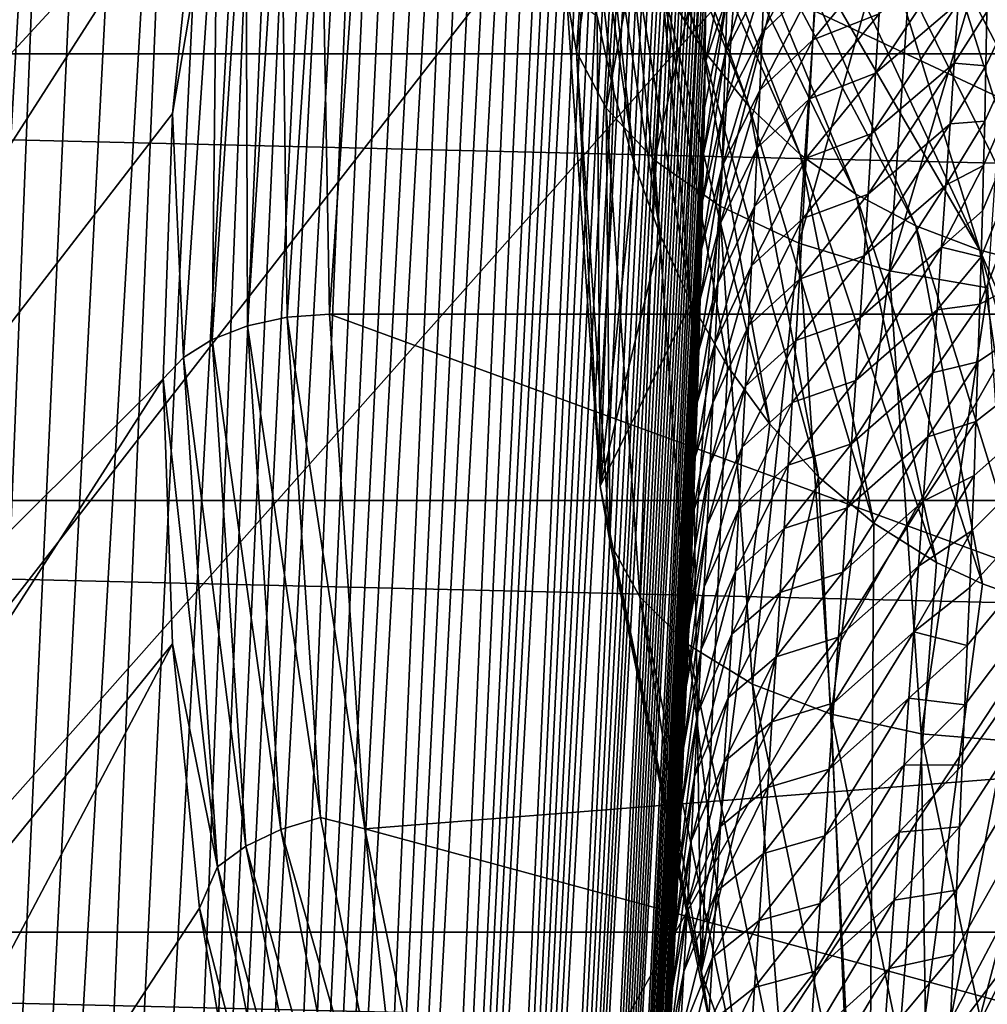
# Model space of a CAD drawing. Header units: metres. Extents: x -109 to 109, y -315 to 32.
# Tile 267 of 384: x 59.97 to 62.68, y -19.77 to -17.02. Entities that reach past the tile are written whole.
import ezdxf

# ---------------------------------------------------------------- set-up
doc = ezdxf.new("R2010")
doc.units = ezdxf.units.M
doc.layers.add('solid_K244242000C74_AAA', color=7, linetype='CONTINUOUS')

msp = doc.modelspace()

# ---------------------------------------------------------------- linework, layer by layer
at = {"layer": 'solid_K244242000C74_AAA'}
for points in [[(50.806305, -16.512268, -78.325066), (52.492241, -18.879845, -78.325066), (62.673264, -9.37479, -73.288864)], [(52.492241, -18.879845, -78.325066), (63.20108, -10.109604, -73.288864), (62.673264, -9.37479, -73.288864)], [(52.492241, -18.879845, -78.325066), (63.767906, -10.814763, -73.288864), (63.20108, -10.109604, -73.288864)], [(52.492241, -18.879845, -78.325066), (54.395599, -21.076445, -78.325066), (63.767906, -10.814763, -73.288864)], [(54.395599, -21.076445, -78.325066), (64.372078, -11.488202, -73.288864), (63.767906, -10.814763, -73.288864)], [(54.395599, -21.076445, -78.325066), (65.011818, -12.127944, -73.288864), (64.372078, -11.488202, -73.288864)], [(54.395599, -21.076445, -78.325066), (56.499138, -23.082167, -78.325066), (65.011818, -12.127944, -73.288864)], [(56.499138, -23.082167, -78.325066), (65.685257, -12.732114, -73.288864), (65.011818, -12.127944, -73.288864)], [(56.499138, -23.082167, -78.325066), (58.783802, -24.878853, -78.325066), (65.685257, -12.732114, -73.288864)], [(58.783802, -24.878853, -78.325066), (66.390419, -13.298938, -73.288864), (65.685257, -12.732114, -73.288864)], [(58.783802, -24.878853, -78.325066), (67.125237, -13.826756, -73.288864), (66.390419, -13.298938, -73.288864)], [(58.716717, -17.489307, 34.080978), (61.278667, -13.655468, 28.787912), (61.003975, -14.361449, 28.293579)], [(58.716717, -17.489307, 34.080978), (59.293587, -16.123974, 35.036995), (61.278667, -13.655468, 28.787912)], [(58.783802, -24.878853, -78.325066), (61.228916, -26.450235, -78.325066), (67.125237, -13.826756, -73.288864)], [(61.228916, -26.450235, -78.325066), (67.88755, -14.314016, -73.288864), (67.125237, -13.826756, -73.288864)], [(60.265255, -31.987024, 68.056053), (61.223045, -13.923028, 41.171741), (61.170891, -13.924331, 40.897308)], [(60.265255, -31.987024, 68.056053), (61.273636, -13.929189, 41.459774), (61.223045, -13.923028, 41.171741)], [(60.265255, -31.987024, 68.056053), (61.170891, -13.924331, 40.897308), (61.117264, -13.93268, 40.636093)], [(60.265255, -31.987024, 68.056053), (60.519001, -31.324652, 68.355843), (61.273636, -13.929189, 41.459774)], [(60.265255, -31.987024, 68.056053), (61.117264, -13.93268, 40.636093), (61.062237, -13.947776, 40.387775)], [(60.519001, -31.324652, 68.355843), (61.322651, -13.942667, 41.761261), (61.273636, -13.929189, 41.459774)], [(60.519001, -31.324652, 68.355843), (61.369991, -13.964097, 42.07695), (61.322651, -13.942667, 41.761261)], [(59.983669, -32.620781, 67.739182), (61.005844, -13.969689, 40.152451), (60.948265, -13.997728, 39.929634)], [(59.983669, -32.620781, 67.739182), (60.265255, -31.987024, 68.056053), (61.005844, -13.969689, 40.152451)], [(60.265255, -31.987024, 68.056053), (61.062237, -13.947776, 40.387775), (61.005844, -13.969689, 40.152451)], [(60.519001, -31.324652, 68.355843), (61.415638, -13.993428, 42.406754), (61.369991, -13.964097, 42.07695)], [(59.983669, -32.620781, 67.739182), (60.948265, -13.997728, 39.929634), (60.889484, -14.032066, 39.71933)], [(60.519001, -31.324652, 68.355843), (61.459538, -14.030979, 42.751083), (61.415638, -13.993428, 42.406754)], [(59.983669, -32.620781, 67.739182), (60.889484, -14.032066, 39.71933), (60.82972, -14.072191, 39.521477)], [(60.519001, -31.324652, 68.355843), (60.744411, -30.633236, 68.637871), (61.459538, -14.030979, 42.751083)], [(60.744411, -30.633236, 68.637871), (61.501606, -14.077325, 43.110649), (61.459538, -14.030979, 42.751083)], [(59.983669, -32.620781, 67.739182), (60.82972, -14.072191, 39.521477), (60.769196, -14.117629, 39.335987)], [(60.744411, -30.633236, 68.637871), (61.54184, -14.132252, 43.485168), (61.501606, -14.077325, 43.110649)], [(59.983669, -32.620781, 67.739182), (60.769196, -14.117629, 39.335987), (60.707905, -14.168555, 39.162884)], [(60.744411, -30.633236, 68.637871), (61.5676, -14.174032, 43.743664), (61.54184, -14.132252, 43.485168)], [(59.674953, -33.225441, 67.405869), (60.707905, -14.168555, 39.162884), (60.584328, -14.283607, 38.852612)], [(59.674953, -33.225441, 67.405869), (59.983669, -32.620781, 67.739182), (60.707905, -14.168555, 39.162884)], [(60.744411, -30.633236, 68.637871), (61.592487, -14.220151, 44.009476), (61.5676, -14.174032, 43.743664)], [(60.744411, -30.633236, 68.637871), (61.616512, -14.270339, 44.282253), (61.592487, -14.220151, 44.009476)], [(60.744411, -30.633236, 68.637871), (61.639648, -14.324855, 44.562317), (61.616512, -14.270339, 44.282253)], [(59.674953, -33.225441, 67.405869), (60.584328, -14.283607, 38.852612), (60.460251, -14.414357, 38.588211)], [(60.744411, -30.633236, 68.637871), (60.940723, -29.912788, 68.90123), (61.639648, -14.324855, 44.562317)], [(60.940723, -29.912788, 68.90123), (61.661861, -14.38403, 44.850094), (61.639648, -14.324855, 44.562317)], [(61.228916, -26.450235, -78.325066), (68.675125, -14.759292, -73.288864), (67.88755, -14.314016, -73.288864)], [(58.716717, -17.489307, 34.080978), (61.003975, -14.361449, 28.293579), (60.778034, -15.078937, 27.791189)], [(60.940723, -29.912788, 68.90123), (61.683144, -14.447944, 45.145676), (61.661861, -14.38403, 44.850094)], [(62.654377, -17.809612, 58.598766), (64.024101, -17.059444, 59.146397), (63.977543, -14.413593, 52.635056)], [(62.658249, -17.677996, 58.306644), (62.654377, -17.809612, 58.598766), (63.977543, -14.413593, 52.635056)], [(62.661842, -17.548981, 58.017368), (62.658249, -17.677996, 58.306644), (63.977543, -14.413593, 52.635056)], [(62.665188, -17.422457, 57.730808), (62.661842, -17.548981, 58.017368), (63.977543, -14.413593, 52.635056)], [(62.668221, -17.298519, 57.447159), (62.665188, -17.422457, 57.730808), (63.977543, -14.413593, 52.635056)], [(62.671494, -17.143799, 57.088509), (62.668221, -17.298519, 57.447159), (63.977543, -14.413593, 52.635056)], [(62.67411, -16.993469, 56.735023), (62.671494, -17.143799, 57.088509), (63.977543, -14.413593, 52.635056)], [(59.339352, -33.801411, 67.056526), (60.460251, -14.414357, 38.588211), (60.336525, -14.558189, 38.366108)], [(59.339352, -33.801411, 67.056526), (59.674953, -33.225441, 67.405869), (60.460251, -14.414357, 38.588211)], [(60.940723, -29.912788, 68.90123), (61.703506, -14.51634, 45.448738), (61.683144, -14.447944, 45.145676)], [(60.940723, -29.912788, 68.90123), (61.722916, -14.589586, 45.759724), (61.703506, -14.51634, 45.448738)], [(59.339352, -33.801411, 67.056526), (60.336525, -14.558189, 38.366108), (60.2132, -14.713087, 38.180866)], [(60.940723, -29.912788, 68.90123), (61.741329, -14.668079, 46.079113), (61.722916, -14.589586, 45.759724)], [(60.940723, -29.912788, 68.90123), (61.758751, -14.751744, 46.406822), (61.741329, -14.668079, 46.079113)], [(59.339352, -33.801411, 67.056526), (60.2132, -14.713087, 38.180866), (60.088722, -14.879948, 38.026791)], [(60.940723, -29.912788, 68.90123), (61.775192, -14.840426, 46.742653), (61.758751, -14.751744, 46.406822)], [(61.228916, -26.450235, -78.325066), (63.812321, -27.782076, -78.325066), (68.675125, -14.759292, -73.288864)], [(60.940723, -29.912788, 68.90123), (61.107101, -29.163418, 69.145096), (61.775192, -14.840426, 46.742653)], [(61.107101, -29.163418, 69.145096), (61.790604, -14.934596, 47.087143), (61.775192, -14.840426, 46.742653)], [(58.977356, -34.348198, 66.691551), (60.088722, -14.879948, 38.026791), (59.961269, -15.060775, 37.900169)], [(58.977356, -34.348198, 66.691551), (59.339352, -33.801411, 67.056526), (60.088722, -14.879948, 38.026791)], [(61.107101, -29.163418, 69.145096), (61.804947, -15.034719, 47.440823), (61.790604, -14.934596, 47.087143)], [(61.107101, -29.163418, 69.145096), (61.818241, -15.140491, 47.80336), (61.804947, -15.034719, 47.440823)], [(58.300892, -18.893377, 33.097839), (60.778034, -15.078937, 27.791189), (60.601566, -15.805674, 27.282324)], [(58.300892, -18.893377, 33.097839), (58.716717, -17.489307, 34.080978), (60.778034, -15.078937, 27.791189)], [(61.107101, -29.163418, 69.145096), (61.830486, -15.251967, 48.174786), (61.818241, -15.140491, 47.80336)], [(61.107101, -29.163418, 69.145096), (61.838947, -15.339656, 48.459557), (61.830486, -15.251967, 48.174786)], [(61.107101, -29.163418, 69.145096), (61.846764, -15.431108, 48.749928), (61.838947, -15.339656, 48.459557)], [(61.107101, -29.163418, 69.145096), (61.853943, -15.52632, 49.045895), (61.846764, -15.431108, 48.749928)], [(61.107101, -29.163418, 69.145096), (61.242729, -28.384418, 69.368095), (61.853943, -15.52632, 49.045895)], [(61.242729, -28.384418, 69.368095), (61.860508, -15.624956, 49.347099), (61.853943, -15.52632, 49.045895)], [(61.242729, -28.384418, 69.368095), (61.86644, -15.727271, 49.653805), (61.860508, -15.624956, 49.347099)], [(61.242729, -28.384418, 69.368095), (61.871716, -15.833551, 49.96629), (61.86644, -15.727271, 49.653805)], [(61.527756, -17.104929, 24.42837), (61.621899, -15.731735, 25.389889), (61.5, -16.942301, 24.196114)], [(61.704361, -15.896864, 25.60952), (61.621899, -15.731735, 25.389889), (61.527756, -17.104929, 24.42837)], [(58.300892, -18.893377, 33.097839), (60.601566, -15.805674, 27.282324), (60.475117, -16.539371, 26.768581)], [(49.090897, -15.824654, -83.82), (103.909103, -15.824654, -83.82), (103.125038, -17.110952, -83.82)], [(49.090897, -15.824654, -83.82), (103.125038, -17.110952, -83.82), (49.874958, -17.110952, -83.82)], [(61.242729, -28.384418, 69.368095), (61.876308, -15.944082, 50.284847), (61.871716, -15.833551, 49.96629)], [(61.880764, -17.098906, 17.949354), (61.435471, -15.88252, 17.753937), (61.529991, -16.068226, 17.210802)], [(61.880764, -17.098906, 17.949354), (61.765797, -16.914145, 18.535845), (61.435471, -15.88252, 17.753937)], [(61.610741, -17.262445, 24.653328), (61.704361, -15.896864, 25.60952), (61.527756, -17.104929, 24.42837)], [(61.838524, -16.054438, 25.808203), (61.704361, -15.896864, 25.60952), (61.610741, -17.262445, 24.653328)], [(61.242729, -28.384418, 69.368095), (61.880222, -16.058918, 50.609528), (61.876308, -15.944082, 50.284847)], [(61.242729, -28.384418, 69.368095), (61.883492, -16.177614, 50.939899), (61.880222, -16.058918, 50.609528)], [(61.745754, -17.407637, 24.860682), (61.838524, -16.054438, 25.808203), (61.610741, -17.262445, 24.653328)], [(62.01923, -16.198387, 25.978287), (61.838524, -16.054438, 25.808203), (61.745754, -17.407637, 24.860682)], [(62.010029, -17.257681, 17.345842), (61.529991, -16.068226, 17.210802), (61.638527, -16.232513, 16.648607)], [(62.010029, -17.257681, 17.345842), (61.880764, -17.098906, 17.949354), (61.529991, -16.068226, 17.210802)], [(61.242729, -28.384418, 69.368095), (61.886101, -16.300455, 51.276222), (61.883492, -16.177614, 50.939899)], [(61.514336, -16.195093, 20.169245), (61.690941, -17.422647, 20.722692), (61.632523, -17.217779, 21.120949)], [(61.581856, -16.46269, 19.648617), (61.690941, -17.422647, 20.722692), (61.514336, -16.195093, 20.169245)], [(61.514336, -16.195093, 20.169245), (61.632523, -17.217779, 21.120949), (61.586048, -17.005669, 21.489433)], [(61.927601, -17.534908, 25.042446), (62.01923, -16.198387, 25.978287), (61.745754, -17.407637, 24.860682)], [(62.239513, -16.323172, 26.113226), (62.01923, -16.198387, 25.978287), (61.927601, -17.534908, 25.042446)], [(62.152798, -17.391773, 16.727285), (61.638527, -16.232513, 16.648607), (61.760727, -16.376347, 16.069279)], [(62.152798, -17.391773, 16.727285), (62.010029, -17.257681, 17.345842), (61.638527, -16.232513, 16.648607)], [(61.242729, -28.384418, 69.368095), (61.888016, -16.427784, 51.61882), (61.886101, -16.300455, 51.276222)], [(62.149281, -17.639362, 25.19162), (62.239513, -16.323172, 26.113226), (61.927601, -17.534908, 25.042446)], [(62.490894, -16.423986, 26.207821), (62.239513, -16.323172, 26.113226), (62.149281, -17.639362, 25.19162)], [(62.308277, -17.502485, 16.095665), (61.760727, -16.376347, 16.069279), (61.896236, -16.500689, 15.474744)], [(62.308277, -17.502485, 16.095665), (62.152798, -17.391773, 16.727285), (61.760727, -16.376347, 16.069279)], [(60.812519, -16.448742, 26.465761), (60.936478, -16.401075, 26.481934), (60.837887, -17.838226, 25.475628)], [(60.837887, -17.838226, 25.475628), (60.936478, -16.401075, 26.481934), (64, -17.838226, 25.475628)], [(60.936478, -16.401075, 26.481934), (64.084511, -16.649658, 26.307873), (64, -17.838226, 25.475628)], [(60.701839, -16.462706, 26.506691), (60.812519, -16.448742, 26.465761), (60.720016, -17.84631, 25.487173)], [(60.720016, -17.84631, 25.487173), (60.812519, -16.448742, 26.465761), (60.837887, -17.838226, 25.475628)], [(61.242729, -28.384418, 69.368095), (61.889214, -16.559944, 51.968006), (61.888016, -16.427784, 51.61882)], [(62.402252, -17.716974, 25.302462), (62.490894, -16.423986, 26.207821), (62.149281, -17.639362, 25.19162)], [(62.763695, -16.496946, 26.258432), (62.490894, -16.423986, 26.207821), (62.402252, -17.716974, 25.302462)], [(60.604027, -16.492212, 26.567377), (60.701839, -16.462706, 26.506691), (60.608681, -17.870134, 25.521198)], [(60.608681, -17.870134, 25.521198), (60.701839, -16.462706, 26.506691), (60.720016, -17.84631, 25.487173)], [(61.581856, -16.46269, 19.648617), (61.762268, -17.618975, 20.293558), (61.690941, -17.422647, 20.722692)], [(61.665916, -16.70225, 19.103182), (61.762268, -17.618975, 20.293558), (61.581856, -16.46269, 19.648617)], [(60.510296, -17.908356, 25.575783), (60.604027, -16.492212, 26.567377), (60.608681, -17.870134, 25.521198)], [(60.524612, -16.535597, 26.644392), (60.604027, -16.492212, 26.567377), (60.510296, -17.908356, 25.575783)], [(62.47567, -17.59112, 15.452956), (61.896236, -16.500689, 15.474744), (62.044704, -16.606501, 14.866932)], [(62.47567, -17.59112, 15.452956), (62.308277, -17.502485, 16.095665), (61.896236, -16.500689, 15.474744)], [(62.676777, -17.764757, 25.370703), (62.763695, -16.496946, 26.258432), (62.402252, -17.716974, 25.302462)], [(58.049881, -20.323469, 32.096478), (60.475117, -16.539371, 26.768581), (60.399086, -17.277723, 26.251581)], [(58.049881, -20.323469, 32.096478), (58.300892, -18.893377, 33.097839), (60.475117, -16.539371, 26.768581)], [(60.524612, -16.535597, 26.644392), (60.399086, -17.277723, 26.251581), (60.475117, -16.539371, 26.768581)], [(60.430412, -17.958815, 25.647844), (60.399086, -17.277723, 26.251581), (60.524612, -16.535597, 26.644392)], [(60.430412, -17.958815, 25.647844), (60.524612, -16.535597, 26.644392), (60.510296, -17.908356, 25.575783)], [(61.242729, -28.384418, 69.368095), (61.346539, -27.576309, 69.569267), (61.889214, -16.559944, 51.968006)], [(61.346539, -27.576309, 69.569267), (61.889694, -16.69706, 52.323906), (61.889214, -16.559944, 51.968006)], [(62.654179, -17.658979, 14.801135), (62.044704, -16.606501, 14.866932), (62.205772, -16.694746, 14.247768)], [(62.654179, -17.658979, 14.801135), (62.47567, -17.59112, 15.452956), (62.044704, -16.606501, 14.866932)], [(62.654179, -17.658979, 14.801135), (62.205772, -16.694746, 14.247768), (62.379131, -16.766327, 13.618904)], [(61.346539, -27.576309, 69.569267), (61.889503, -16.838572, 52.686008), (61.889694, -16.69706, 52.323906)], [(61.665916, -16.70225, 19.103182), (61.84824, -17.806133, 19.827417), (61.762268, -17.618975, 20.293558)], [(61.765797, -16.914145, 18.535845), (61.84824, -17.806133, 19.827417), (61.665916, -16.70225, 19.103182)], [(61.944424, -17.106205, 54.174191), (62.052673, -16.893839, 54.441872), (62.058315, -16.737778, 54.065105)], [(61.948544, -16.949751, 53.795441), (61.944424, -17.106205, 54.174191), (62.058315, -16.737778, 54.065105)], [(62.203613, -16.748631, 54.81472), (62.052673, -16.893839, 54.441872), (62.046497, -17.051867, 54.817814)], [(62.203613, -16.748631, 54.81472), (62.046497, -17.051867, 54.817814), (62.195847, -16.909164, 55.194454)], [(62.843155, -17.707296, 14.141859), (62.379131, -16.766327, 13.618904), (62.564529, -16.82202, 12.981459)], [(62.843155, -17.707296, 14.141859), (62.654179, -17.658979, 14.801135), (62.379131, -16.766327, 13.618904)], [(61.952042, -16.795355, 53.415894), (61.888626, -16.984779, 53.054569), (61.887028, -17.136095, 53.429943)], [(61.952042, -16.795355, 53.415894), (61.887028, -17.136095, 53.429943), (61.948544, -16.949751, 53.795441)], [(62.363579, -17.164913, 56.417816), (62.594437, -16.968647, 56.516197), (62.605366, -16.802761, 56.135567)], [(62.373638, -16.998697, 56.038589), (62.363579, -17.164913, 56.417816), (62.605366, -16.802761, 56.135567)], [(62.187618, -17.071634, 55.573318), (62.373638, -16.998697, 56.038589), (62.383316, -16.834366, 55.658466)], [(62.195847, -16.909164, 55.194454), (62.187618, -17.071634, 55.573318), (62.383316, -16.834366, 55.658466)], [(63.042217, -17.737165, 13.476164), (62.564529, -16.82202, 12.981459), (62.761723, -16.862593, 12.336489)], [(63.042217, -17.737165, 13.476164), (62.843155, -17.707296, 14.141859), (62.564529, -16.82202, 12.981459)], [(61.346539, -27.576309, 69.569267), (61.888626, -16.984779, 53.054569), (61.889503, -16.838572, 52.686008)], [(61.765797, -16.914145, 18.535845), (62.067947, -18.145123, 18.785826), (61.949863, -17.982874, 19.325548)], [(61.880764, -17.098906, 17.949354), (62.067947, -18.145123, 18.785826), (61.765797, -16.914145, 18.535845)], [(61.765797, -16.914145, 18.535845), (61.949863, -17.982874, 19.325548), (61.84824, -17.806133, 19.827417)], [(61.939716, -17.264669, 54.552139), (62.046497, -17.051867, 54.817814), (62.052673, -16.893839, 54.441872)], [(61.944424, -17.106205, 54.174191), (61.939716, -17.264669, 54.552139), (62.052673, -16.893839, 54.441872)], [(62.195847, -16.909164, 55.194454), (62.046497, -17.051867, 54.817814), (62.039818, -17.211821, 55.192932)], [(62.195847, -16.909164, 55.194454), (62.039818, -17.211821, 55.192932), (62.187618, -17.071634, 55.573318)], [(61.594318, -18.318039, 23.232811), (61.5, -16.942301, 24.196114), (61.586048, -17.005669, 21.489433)], [(61.527756, -17.104929, 24.42837), (61.5, -16.942301, 24.196114), (61.594318, -18.318039, 23.232811)], [(61.948544, -16.949751, 53.795441), (61.885216, -17.261106, 53.735386), (61.882915, -17.389856, 54.045601)], [(61.948544, -16.949751, 53.795441), (61.882915, -17.389856, 54.045601), (61.944424, -17.106205, 54.174191)], [(61.948544, -16.949751, 53.795441), (61.887028, -17.136095, 53.429943), (61.885216, -17.261106, 53.735386)], [(62.353161, -17.332981, 56.79615), (62.583164, -17.136402, 56.895901), (62.594437, -16.968647, 56.516197)], [(62.363579, -17.164913, 56.417816), (62.353161, -17.332981, 56.79615), (62.594437, -16.968647, 56.516197)], [(62.594437, -16.968647, 56.516197), (62.583164, -17.136402, 56.895901), (62.67411, -16.993469, 56.735023)], [(61.346539, -27.576309, 69.569267), (61.887028, -17.136095, 53.429943), (61.888626, -16.984779, 53.054569)], [(62.178959, -17.235996, 55.951317), (62.363579, -17.164913, 56.417816), (62.373638, -16.998697, 56.038589)], [(62.187618, -17.071634, 55.573318), (62.178959, -17.235996, 55.951317), (62.373638, -16.998697, 56.038589)], [(62.583164, -17.136402, 56.895901), (62.671494, -17.143799, 57.088509), (62.67411, -16.993469, 56.735023)], [(61.594318, -18.318039, 23.232811), (61.586048, -17.005669, 21.489433), (61.632523, -17.217779, 21.120949)], [(61.934456, -17.425104, 54.929298), (62.039818, -17.211821, 55.192932), (62.046497, -17.051867, 54.817814)], [(61.939716, -17.264669, 54.552139), (61.934456, -17.425104, 54.929298), (62.046497, -17.051867, 54.817814)], [(62.187618, -17.071634, 55.573318), (62.039818, -17.211821, 55.192932), (62.032669, -17.373655, 55.567234)], [(62.187618, -17.071634, 55.573318), (62.032669, -17.373655, 55.567234), (62.178959, -17.235996, 55.951317)], [(62.514515, -20.943481, 64.835327), (64.28318, -20.033556, 65.50248), (64.024101, -17.059444, 59.146397)], [(62.524475, -20.750734, 64.483864), (62.514515, -20.943481, 64.835327), (64.024101, -17.059444, 59.146397)], [(62.534214, -20.561682, 64.135765), (62.524475, -20.750734, 64.483864), (64.024101, -17.059444, 59.146397)], [(62.543789, -20.376129, 63.790859), (62.534214, -20.561682, 64.135765), (64.024101, -17.059444, 59.146397)], [(62.553211, -20.193979, 63.44907), (62.543789, -20.376129, 63.790859), (64.024101, -17.059444, 59.146397)], [(62.562992, -20.000595, 63.082268), (62.553211, -20.193979, 63.44907), (64.024101, -17.059444, 59.146397)], [(62.572269, -19.811762, 62.719997), (62.562992, -20.000595, 63.082268), (64.024101, -17.059444, 59.146397)], [(62.581078, -19.627287, 62.362087), (62.572269, -19.811762, 62.719997), (64.024101, -17.059444, 59.146397)], [(62.589458, -19.446976, 62.00835), (62.581078, -19.627287, 62.362087), (64.024101, -17.059444, 59.146397)], [(62.597443, -19.270641, 61.658604), (62.589458, -19.446976, 62.00835), (64.024101, -17.059444, 59.146397)], [(62.60508, -19.098101, 61.312668), (62.597443, -19.270641, 61.658604), (64.024101, -17.059444, 59.146397)], [(62.612408, -18.929169, 60.970356), (62.60508, -19.098101, 61.312668), (64.024101, -17.059444, 59.146397)], [(62.619473, -18.763666, 60.631474), (62.612408, -18.929169, 60.970356), (64.024101, -17.059444, 59.146397)], [(62.626255, -18.601566, 60.296059), (62.619473, -18.763666, 60.631474), (64.024101, -17.059444, 59.146397)], [(62.632557, -18.443274, 59.964752), (62.626255, -18.601566, 60.296059), (64.024101, -17.059444, 59.146397)], [(62.638382, -18.288687, 59.637482), (62.632557, -18.443274, 59.964752), (64.024101, -17.059444, 59.146397)], [(62.643757, -18.137663, 59.314098), (62.638382, -18.288687, 59.637482), (64.024101, -17.059444, 59.146397)], [(62.649311, -17.971571, 58.95417), (62.643757, -18.137663, 59.314098), (64.024101, -17.059444, 59.146397)], [(62.649311, -17.971571, 58.95417), (64.024101, -17.059444, 59.146397), (62.654377, -17.809612, 58.598766)], [(61.621899, -18.478121, 23.466848), (61.527756, -17.104929, 24.42837), (61.594318, -18.318039, 23.232811)], [(61.610741, -17.262445, 24.653328), (61.527756, -17.104929, 24.42837), (61.621899, -18.478121, 23.466848)], [(61.944424, -17.106205, 54.174191), (61.882915, -17.389856, 54.045601), (61.880161, -17.521967, 54.360264)], [(61.944424, -17.106205, 54.174191), (61.880161, -17.521967, 54.360264), (61.939716, -17.264669, 54.552139)], [(61.880764, -17.098906, 17.949354), (62.203651, -18.29262, 18.20879), (62.067947, -18.145123, 18.785826)], [(62.010029, -17.257681, 17.345842), (62.203651, -18.29262, 18.20879), (61.880764, -17.098906, 17.949354)], [(49.874958, -17.110952, -83.82), (103.125038, -17.110952, -83.82), (102.28093, -18.358145, -83.82)], [(49.874958, -17.110952, -83.82), (102.28093, -18.358145, -83.82), (50.71907, -18.358145, -83.82)], [(61.346539, -27.576309, 69.569267), (61.885216, -17.261106, 53.735386), (61.887028, -17.136095, 53.429943)], [(62.342403, -17.502871, 57.173599), (62.571579, -17.305996, 57.274685), (62.583164, -17.136402, 56.895901)], [(62.353161, -17.332981, 56.79615), (62.342403, -17.502871, 57.173599), (62.583164, -17.136402, 56.895901)], [(62.583164, -17.136402, 56.895901), (62.571579, -17.305996, 57.274685), (62.671494, -17.143799, 57.088509)], [(62.571579, -17.305996, 57.274685), (62.668221, -17.298519, 57.447159), (62.671494, -17.143799, 57.088509)], [(62.169895, -17.402218, 56.328461), (62.353161, -17.332981, 56.79615), (62.363579, -17.164913, 56.417816)], [(62.178959, -17.235996, 55.951317), (62.169895, -17.402218, 56.328461), (62.363579, -17.164913, 56.417816)], [(61.594318, -18.318039, 23.232811), (61.632523, -17.217779, 21.120949), (61.690941, -17.422647, 20.722692)], [(61.928677, -17.587463, 55.305664), (62.032669, -17.373655, 55.567234), (62.039818, -17.211821, 55.192932)], [(61.934456, -17.425104, 54.929298), (61.928677, -17.587463, 55.305664), (62.039818, -17.211821, 55.192932)], [(62.178959, -17.235996, 55.951317), (62.032669, -17.373655, 55.567234), (62.025078, -17.537336, 55.940727)], [(62.178959, -17.235996, 55.951317), (62.025078, -17.537336, 55.940727), (62.169895, -17.402218, 56.328461)], [(61.346539, -27.576309, 69.569267), (61.882915, -17.389856, 54.045601), (61.885216, -17.261106, 53.735386)], [(61.704361, -18.628029, 23.697138), (61.610741, -17.262445, 24.653328), (61.621899, -18.478121, 23.466848)], [(61.745754, -17.407637, 24.860682), (61.610741, -17.262445, 24.653328), (61.704361, -18.628029, 23.697138)], [(61.939716, -17.264669, 54.552139), (61.880161, -17.521967, 54.360264), (61.876968, -17.657309, 54.679264)], [(61.939716, -17.264669, 54.552139), (61.876968, -17.657309, 54.679264), (61.934456, -17.425104, 54.929298)], [(62.010029, -17.257681, 17.345842), (62.358437, -18.421515, 17.588589), (62.203651, -18.29262, 18.20879)], [(62.152798, -17.391773, 16.727285), (62.358437, -18.421515, 17.588589), (62.010029, -17.257681, 17.345842)], [(58.049881, -20.323469, 32.096478), (60.399086, -17.277723, 26.251581), (60.373718, -18.018406, 25.73295)], [(60.430412, -17.958815, 25.647844), (60.373718, -18.018406, 25.73295), (60.399086, -17.277723, 26.251581)], [(62.559696, -17.477398, 57.652561), (62.665188, -17.422457, 57.730808), (62.668221, -17.298519, 57.447159)], [(62.571579, -17.305996, 57.274685), (62.559696, -17.477398, 57.652561), (62.668221, -17.298519, 57.447159)], [(62.331337, -17.674549, 57.550175), (62.559696, -17.477398, 57.652561), (62.571579, -17.305996, 57.274685)], [(62.342403, -17.502871, 57.173599), (62.331337, -17.674549, 57.550175), (62.571579, -17.305996, 57.274685)], [(62.160454, -17.570271, 56.704754), (62.342403, -17.502871, 57.173599), (62.353161, -17.332981, 56.79615)], [(62.169895, -17.402218, 56.328461), (62.160454, -17.570271, 56.704754), (62.353161, -17.332981, 56.79615)], [(61.922405, -17.751705, 55.681248), (62.025078, -17.537336, 55.940727), (62.032669, -17.373655, 55.567234)], [(61.928677, -17.587463, 55.305664), (61.922405, -17.751705, 55.681248), (62.032669, -17.373655, 55.567234)], [(61.346539, -27.576309, 69.569267), (61.880161, -17.521967, 54.360264), (61.882915, -17.389856, 54.045601)], [(61.838524, -18.760836, 23.913162), (61.745754, -17.407637, 24.860682), (61.704361, -18.628029, 23.697138)], [(61.927601, -17.534908, 25.042446), (61.745754, -17.407637, 24.860682), (61.838524, -18.760836, 23.913162)], [(62.169895, -17.402218, 56.328461), (62.025078, -17.537336, 55.940727), (62.017067, -17.702829, 56.313416)], [(62.169895, -17.402218, 56.328461), (62.017067, -17.702829, 56.313416), (62.160454, -17.570271, 56.704754)], [(62.152798, -17.391773, 16.727285), (62.533543, -18.531433, 16.926247), (62.358437, -18.421515, 17.588589)], [(62.308277, -17.502485, 16.095665), (62.533543, -18.531433, 16.926247), (62.152798, -17.391773, 16.727285)], [(61.594318, -18.318039, 23.232811), (61.690941, -17.422647, 20.722692), (61.762268, -17.618975, 20.293558)], [(61.934456, -17.425104, 54.929298), (61.876968, -17.657309, 54.679264), (61.873318, -17.796141, 55.002811)], [(61.934456, -17.425104, 54.929298), (61.873318, -17.796141, 55.002811), (61.928677, -17.587463, 55.305664)], [(62.547546, -17.650578, 58.029541), (62.661842, -17.548981, 58.017368), (62.665188, -17.422457, 57.730808)], [(62.559696, -17.477398, 57.652561), (62.547546, -17.650578, 58.029541), (62.665188, -17.422457, 57.730808)], [(62.319981, -17.847986, 57.925884), (62.547546, -17.650578, 58.029541), (62.559696, -17.477398, 57.652561)], [(62.331337, -17.674549, 57.550175), (62.319981, -17.847986, 57.925884), (62.559696, -17.477398, 57.652561)], [(61.346539, -27.576309, 69.569267), (61.876968, -17.657309, 54.679264), (61.880161, -17.521967, 54.360264)], [(62.150654, -17.740124, 57.0802), (62.331337, -17.674549, 57.550175), (62.342403, -17.502871, 57.173599)], [(62.160454, -17.570271, 56.704754), (62.150654, -17.740124, 57.0802), (62.342403, -17.502871, 57.173599)], [(62.308277, -17.502485, 16.095665), (62.662037, -18.591751, 16.459227), (62.533543, -18.531433, 16.926247)], [(62.47567, -17.59112, 15.452956), (62.662037, -18.591751, 16.459227), (62.308277, -17.502485, 16.095665)], [(62.01923, -18.871429, 24.106604), (61.927601, -17.534908, 25.042446), (61.838524, -18.760836, 23.913162)], [(61.915676, -17.917795, 56.056046), (62.017067, -17.702829, 56.313416), (62.025078, -17.537336, 55.940727)], [(61.922405, -17.751705, 55.681248), (61.915676, -17.917795, 56.056046), (62.025078, -17.537336, 55.940727)], [(62.149281, -17.639362, 25.19162), (61.927601, -17.534908, 25.042446), (62.01923, -18.871429, 24.106604)], [(62.547546, -17.650578, 58.029541), (62.658249, -17.677996, 58.306644), (62.661842, -17.548981, 58.017368)], [(62.160454, -17.570271, 56.704754), (62.017067, -17.702829, 56.313416), (62.008667, -17.870106, 56.685303)], [(62.160454, -17.570271, 56.704754), (62.008667, -17.870106, 56.685303), (62.150654, -17.740124, 57.0802)], [(61.928677, -17.587463, 55.305664), (61.873318, -17.796141, 55.002811), (61.869198, -17.938723, 55.331108)], [(61.928677, -17.587463, 55.305664), (61.869198, -17.938723, 55.331108), (61.922405, -17.751705, 55.681248)], [(62.47567, -17.59112, 15.452956), (62.800186, -18.640743, 15.97171), (62.662037, -18.591751, 16.459227)], [(62.654179, -17.658979, 14.801135), (62.800186, -18.640743, 15.97171), (62.47567, -17.59112, 15.452956)], [(61.594318, -18.318039, 23.232811), (61.762268, -17.618975, 20.293558), (61.84824, -17.806133, 19.827417)], [(61.346539, -27.576309, 69.569267), (61.873318, -17.796141, 55.002811), (61.876968, -17.657309, 54.679264)], [(62.239513, -18.955551, 24.270014), (62.149281, -17.639362, 25.19162), (62.01923, -18.871429, 24.106604)], [(62.402252, -17.716974, 25.302462), (62.149281, -17.639362, 25.19162), (62.239513, -18.955551, 24.270014)], [(62.308361, -18.023153, 58.300732), (62.535152, -17.825502, 58.405628), (62.547546, -17.650578, 58.029541)], [(62.319981, -17.847986, 57.925884), (62.308361, -18.023153, 58.300732), (62.547546, -17.650578, 58.029541)], [(62.547546, -17.650578, 58.029541), (62.535152, -17.825502, 58.405628), (62.658249, -17.677996, 58.306644)], [(62.654179, -17.658979, 14.801135), (63.107304, -18.704306, 14.93481), (62.948387, -18.678635, 15.464281)], [(62.843155, -17.707296, 14.141859), (63.107304, -18.704306, 14.93481), (62.654179, -17.658979, 14.801135)], [(62.654179, -17.658979, 14.801135), (62.948387, -18.678635, 15.464281), (62.800186, -18.640743, 15.97171)], [(62.140522, -17.911743, 57.454807), (62.319981, -17.847986, 57.925884), (62.331337, -17.674549, 57.550175)], [(62.150654, -17.740124, 57.0802), (62.140522, -17.911743, 57.454807), (62.331337, -17.674549, 57.550175)], [(62.535152, -17.825502, 58.405628), (62.654377, -17.809612, 58.598766), (62.658249, -17.677996, 58.306644)], [(61.908504, -18.085705, 56.430065), (62.008667, -17.870106, 56.685303), (62.017067, -17.702829, 56.313416)], [(61.915676, -17.917795, 56.056046), (61.908504, -18.085705, 56.430065), (62.017067, -17.702829, 56.313416)], [(62.150654, -17.740124, 57.0802), (62.008667, -17.870106, 56.685303), (61.999893, -18.039137, 57.056393)], [(62.150654, -17.740124, 57.0802), (61.999893, -18.039137, 57.056393), (62.140522, -17.911743, 57.454807)], [(62.490894, -19.009962, 24.397102), (62.402252, -17.716974, 25.302462), (62.239513, -18.955551, 24.270014)], [(62.676777, -17.764757, 25.370703), (62.402252, -17.716974, 25.302462), (62.490894, -19.009962, 24.397102)], [(61.922405, -17.751705, 55.681248), (61.869198, -17.938723, 55.331108), (61.864594, -18.08531, 55.664356)], [(61.922405, -17.751705, 55.681248), (61.864594, -18.08531, 55.664356), (61.915676, -17.917795, 56.056046)], [(62.763695, -19.032566, 24.482971), (62.676777, -17.764757, 25.370703), (62.490894, -19.009962, 24.397102)], [(61.346539, -27.576309, 69.569267), (61.869198, -17.938723, 55.331108), (61.873318, -17.796141, 55.002811)], [(61.87608, -19.676477, 22.281622), (61.594318, -18.318039, 23.232811), (61.84824, -17.806133, 19.827417)], [(61.87608, -19.676477, 22.281622), (61.84824, -17.806133, 19.827417), (61.949863, -17.982874, 19.325548)], [(62.522533, -18.002146, 58.780834), (62.649311, -17.971571, 58.95417), (62.654377, -17.809612, 58.598766)], [(62.535152, -17.825502, 58.405628), (62.522533, -18.002146, 58.780834), (62.654377, -17.809612, 58.598766)], [(60.812519, -19.243879, 24.508585), (60.608681, -17.870134, 25.521198), (60.720016, -17.84631, 25.487173)], [(60.720016, -17.84631, 25.487173), (60.837887, -17.838226, 25.475628), (60.936478, -19.275385, 24.46932)], [(60.812519, -19.243879, 24.508585), (60.720016, -17.84631, 25.487173), (60.936478, -19.275385, 24.46932)], [(60.837887, -17.838226, 25.475628), (64, -17.838226, 25.475628), (64.084511, -19.026796, 24.643383)], [(60.936478, -19.275385, 24.46932), (60.837887, -17.838226, 25.475628), (64.084511, -19.026796, 24.643383)], [(62.130081, -18.085102, 57.828587), (62.308361, -18.023153, 58.300732), (62.319981, -17.847986, 57.925884)], [(62.140522, -17.911743, 57.454807), (62.130081, -18.085102, 57.828587), (62.319981, -17.847986, 57.925884)], [(62.296497, -18.200024, 58.674728), (62.522533, -18.002146, 58.780834), (62.535152, -17.825502, 58.405628)], [(62.308361, -18.023153, 58.300732), (62.296497, -18.200024, 58.674728), (62.535152, -17.825502, 58.405628)], [(60.701839, -19.277565, 24.535706), (60.510296, -17.908356, 25.575783), (60.608681, -17.870134, 25.521198)], [(60.701839, -19.277565, 24.535706), (60.608681, -17.870134, 25.521198), (60.812519, -19.243879, 24.508585)], [(61.900925, -18.255404, 56.803303), (61.999893, -18.039137, 57.056393), (62.008667, -17.870106, 56.685303)], [(61.908504, -18.085705, 56.430065), (61.900925, -18.255404, 56.803303), (62.008667, -17.870106, 56.685303)], [(60.604027, -19.324499, 24.584188), (60.430412, -17.958815, 25.647844), (60.510296, -17.908356, 25.575783)], [(60.604027, -19.324499, 24.584188), (60.510296, -17.908356, 25.575783), (60.701839, -19.277565, 24.535706)], [(61.915676, -17.917795, 56.056046), (61.864594, -18.08531, 55.664356), (61.859489, -18.236164, 56.002766)], [(61.915676, -17.917795, 56.056046), (61.859489, -18.236164, 56.002766), (61.908504, -18.085705, 56.430065)], [(62.140522, -17.911743, 57.454807), (61.999893, -18.039137, 57.056393), (61.990776, -18.209892, 57.426689)], [(62.140522, -17.911743, 57.454807), (61.990776, -18.209892, 57.426689), (62.130081, -18.085102, 57.828587)], [(60.524612, -19.382032, 24.651297), (60.373718, -18.018406, 25.73295), (60.430412, -17.958815, 25.647844)], [(60.524612, -19.382032, 24.651297), (60.430412, -17.958815, 25.647844), (60.604027, -19.324499, 24.584188)], [(61.346539, -27.576309, 69.569267), (61.417568, -26.737772, 69.746635), (61.869198, -17.938723, 55.331108)], [(61.417568, -26.737772, 69.746635), (61.864594, -18.08531, 55.664356), (61.869198, -17.938723, 55.331108)], [(61.87608, -19.676477, 22.281622), (61.949863, -17.982874, 19.325548), (62.067947, -18.145123, 18.785826)], [(62.509705, -18.18049, 59.155163), (62.643757, -18.137663, 59.314098), (62.649311, -17.971571, 58.95417)], [(62.522533, -18.002146, 58.780834), (62.509705, -18.18049, 59.155163), (62.649311, -17.971571, 58.95417)], [(62.284409, -18.378574, 59.047874), (62.509705, -18.18049, 59.155163), (62.522533, -18.002146, 58.780834)], [(62.296497, -18.200024, 58.674728), (62.284409, -18.378574, 59.047874), (62.522533, -18.002146, 58.780834)], [(57.965958, -21.766628, 31.085966), (58.049881, -20.323469, 32.096478), (60.373718, -18.018406, 25.73295)], [(60.399086, -18.759089, 25.214319), (57.965958, -21.766628, 31.085966), (60.373718, -18.018406, 25.73295)], [(60.524612, -19.382032, 24.651297), (60.399086, -18.759089, 25.214319), (60.373718, -18.018406, 25.73295)], [(61.892952, -18.426859, 57.17577), (61.990776, -18.209892, 57.426689), (61.999893, -18.039137, 57.056393)], [(61.900925, -18.255404, 56.803303), (61.892952, -18.426859, 57.17577), (61.999893, -18.039137, 57.056393)], [(62.119358, -18.260168, 58.201534), (62.296497, -18.200024, 58.674728), (62.308361, -18.023153, 58.300732)], [(62.130081, -18.085102, 57.828587), (62.119358, -18.260168, 58.201534), (62.308361, -18.023153, 58.300732)], [(61.417568, -26.737772, 69.746635), (61.859489, -18.236164, 56.002766), (61.864594, -18.08531, 55.664356)], [(61.908504, -18.085705, 56.430065), (61.859489, -18.236164, 56.002766), (61.853905, -18.391186, 56.346264)], [(61.908504, -18.085705, 56.430065), (61.853905, -18.391186, 56.346264), (61.900925, -18.255404, 56.803303)], [(62.130081, -18.085102, 57.828587), (61.990776, -18.209892, 57.426689), (61.981335, -18.382343, 57.7962)], [(62.130081, -18.085102, 57.828587), (61.981335, -18.382343, 57.7962), (62.119358, -18.260168, 58.201534)], [(61.87608, -19.676477, 22.281622), (62.067947, -18.145123, 18.785826), (62.203651, -18.29262, 18.20879)], [(62.496689, -18.360512, 59.528622), (62.638382, -18.288687, 59.637482), (62.643757, -18.137663, 59.314098)], [(62.509705, -18.18049, 59.155163), (62.496689, -18.360512, 59.528622), (62.643757, -18.137663, 59.314098)], [(62.27211, -18.558788, 59.420174), (62.496689, -18.360512, 59.528622), (62.509705, -18.18049, 59.155163)], [(62.284409, -18.378574, 59.047874), (62.27211, -18.558788, 59.420174), (62.509705, -18.18049, 59.155163)], [(62.108368, -18.436918, 58.573662), (62.284409, -18.378574, 59.047874), (62.296497, -18.200024, 58.674728)], [(62.119358, -18.260168, 58.201534), (62.108368, -18.436918, 58.573662), (62.296497, -18.200024, 58.674728)], [(61.417568, -26.737772, 69.746635), (61.853905, -18.391186, 56.346264), (61.859489, -18.236164, 56.002766)], [(61.884617, -18.60004, 57.547462), (61.981335, -18.382343, 57.7962), (61.990776, -18.209892, 57.426689)], [(61.892952, -18.426859, 57.17577), (61.884617, -18.60004, 57.547462), (61.990776, -18.209892, 57.426689)], [(61.900925, -18.255404, 56.803303), (61.847881, -18.549852, 56.694454), (61.8414, -18.712448, 57.047535)], [(61.900925, -18.255404, 56.803303), (61.8414, -18.712448, 57.047535), (61.892952, -18.426859, 57.17577)], [(61.900925, -18.255404, 56.803303), (61.853905, -18.391186, 56.346264), (61.847881, -18.549852, 56.694454)], [(62.119358, -18.260168, 58.201534), (61.981335, -18.382343, 57.7962), (61.971592, -18.556458, 58.164925)], [(62.119358, -18.260168, 58.201534), (61.971592, -18.556458, 58.164925), (62.108368, -18.436918, 58.573662)], [(62.483501, -18.542189, 59.901211), (62.632557, -18.443274, 59.964752), (62.638382, -18.288687, 59.637482)], [(62.496689, -18.360512, 59.528622), (62.483501, -18.542189, 59.901211), (62.638382, -18.288687, 59.637482)], [(61.621899, -18.478121, 23.466848), (61.594318, -18.318039, 23.232811), (61.87608, -19.676477, 22.281622)], [(62.341751, -21.000532, 21.354509), (61.87608, -19.676477, 22.281622), (62.203651, -18.29262, 18.20879)], [(62.341751, -21.000532, 21.354509), (62.203651, -18.29262, 18.20879), (62.358437, -18.421515, 17.588589)], [(50.71907, -18.358145, -83.82), (102.28093, -18.358145, -83.82), (101.377991, -19.564362, -83.82)], [(50.71907, -18.358145, -83.82), (101.377991, -19.564362, -83.82), (51.622013, -19.564362, -83.82)], [(62.259624, -18.740639, 59.791634), (62.483501, -18.542189, 59.901211), (62.496689, -18.360512, 59.528622)], [(62.27211, -18.558788, 59.420174), (62.259624, -18.740639, 59.791634), (62.496689, -18.360512, 59.528622)], [(61.417568, -26.737772, 69.746635), (61.847881, -18.549852, 56.694454), (61.853905, -18.391186, 56.346264)], [(61.875942, -18.77492, 57.918381), (61.971592, -18.556458, 58.164925), (61.981335, -18.382343, 57.7962)], [(61.884617, -18.60004, 57.547462), (61.875942, -18.77492, 57.918381), (61.981335, -18.382343, 57.7962)], [(62.097134, -18.61533, 58.944973), (62.27211, -18.558788, 59.420174), (62.284409, -18.378574, 59.047874)], [(62.108368, -18.436918, 58.573662), (62.097134, -18.61533, 58.944973), (62.284409, -18.378574, 59.047874)], [(61.892952, -18.426859, 57.17577), (61.8414, -18.712448, 57.047535), (61.83445, -18.879293, 57.405739)], [(61.892952, -18.426859, 57.17577), (61.83445, -18.879293, 57.405739), (61.884617, -18.60004, 57.547462)], [(62.341751, -21.000532, 21.354509), (62.358437, -18.421515, 17.588589), (62.533543, -18.531433, 16.926247)], [(62.108368, -18.436918, 58.573662), (61.971592, -18.556458, 58.164925), (61.961571, -18.732216, 58.532871)], [(62.108368, -18.436918, 58.573662), (61.961571, -18.732216, 58.532871), (62.097134, -18.61533, 58.944973)], [(62.470161, -18.725498, 60.272942), (62.626255, -18.601566, 60.296059), (62.632557, -18.443274, 59.964752)], [(62.483501, -18.542189, 59.901211), (62.470161, -18.725498, 60.272942), (62.632557, -18.443274, 59.964752)], [(61.903141, -19.834045, 22.51742), (61.621899, -18.478121, 23.466848), (61.87608, -19.676477, 22.281622)], [(61.704361, -18.628029, 23.697138), (61.621899, -18.478121, 23.466848), (61.903141, -19.834045, 22.51742)], [(62.341751, -21.000532, 21.354509), (62.533543, -18.531433, 16.926247), (62.662037, -18.591751, 16.459227)], [(61.417568, -26.737772, 69.746635), (61.8414, -18.712448, 57.047535), (61.847881, -18.549852, 56.694454)], [(61.866947, -18.951471, 58.288536), (61.961571, -18.732216, 58.532871), (61.971592, -18.556458, 58.164925)], [(61.875942, -18.77492, 57.918381), (61.866947, -18.951471, 58.288536), (61.971592, -18.556458, 58.164925)], [(62.08567, -18.79538, 59.315468), (62.259624, -18.740639, 59.791634), (62.27211, -18.558788, 59.420174)], [(62.097134, -18.61533, 58.944973), (62.08567, -18.79538, 59.315468), (62.27211, -18.558788, 59.420174)], [(62.246964, -18.924107, 60.162258), (62.470161, -18.725498, 60.272942), (62.483501, -18.542189, 59.901211)], [(62.259624, -18.740639, 59.791634), (62.246964, -18.924107, 60.162258), (62.483501, -18.542189, 59.901211)], [(62.341751, -21.000532, 21.354509), (62.662037, -18.591751, 16.459227), (62.800186, -18.640743, 15.97171)], [(61.884617, -18.60004, 57.547462), (61.83445, -18.879293, 57.405739), (61.827015, -19.050707, 57.769302)], [(61.884617, -18.60004, 57.547462), (61.827015, -19.050707, 57.769302), (61.875942, -18.77492, 57.918381)], [(62.097134, -18.61533, 58.944973), (61.961571, -18.732216, 58.532871), (61.951286, -18.909595, 58.900036)], [(62.097134, -18.61533, 58.944973), (61.951286, -18.909595, 58.900036), (62.08567, -18.79538, 59.315468)], [(62.470161, -18.725498, 60.272942), (62.619473, -18.763666, 60.631474), (62.626255, -18.601566, 60.296059)], [(61.984043, -19.976439, 22.752972), (61.704361, -18.628029, 23.697138), (61.903141, -19.834045, 22.51742)], [(61.838524, -18.760836, 23.913162), (61.704361, -18.628029, 23.697138), (61.984043, -19.976439, 22.752972)], [(62.341751, -21.000532, 21.354509), (62.800186, -18.640743, 15.97171), (62.948387, -18.678635, 15.464281)], [(62.985466, -22.273552, 20.463131), (62.341751, -21.000532, 21.354509), (62.948387, -18.678635, 15.464281)], [(61.417568, -26.737772, 69.746635), (61.83445, -18.879293, 57.405739), (61.8414, -18.712448, 57.047535)], [(61.857651, -19.129671, 58.657921), (61.951286, -18.909595, 58.900036), (61.961571, -18.732216, 58.532871)], [(61.866947, -18.951471, 58.288536), (61.857651, -19.129671, 58.657921), (61.961571, -18.732216, 58.532871)], [(62.23415, -19.109171, 60.532051), (62.456684, -18.910421, 60.643814), (62.470161, -18.725498, 60.272942)], [(62.246964, -18.924107, 60.162258), (62.23415, -19.109171, 60.532051), (62.470161, -18.725498, 60.272942)], [(62.470161, -18.725498, 60.272942), (62.456684, -18.910421, 60.643814), (62.619473, -18.763666, 60.631474)], [(58.049881, -23.209787, 30.075455), (57.965958, -21.766628, 31.085966), (60.399086, -18.759089, 25.214319)], [(58.049881, -23.209787, 30.075455), (60.399086, -18.759089, 25.214319), (60.475117, -19.49744, 24.697319)], [(60.524612, -19.382032, 24.651297), (60.475117, -19.49744, 24.697319), (60.399086, -18.759089, 25.214319)], [(62.073994, -18.977051, 59.68515), (62.246964, -18.924107, 60.162258), (62.259624, -18.740639, 59.791634)], [(62.08567, -18.79538, 59.315468), (62.073994, -18.977051, 59.68515), (62.259624, -18.740639, 59.791634)], [(61.875942, -18.77492, 57.918381), (61.827015, -19.050707, 57.769302), (61.819084, -19.227003, 58.138451)], [(61.875942, -18.77492, 57.918381), (61.819084, -19.227003, 58.138451), (61.866947, -18.951471, 58.288536)], [(62.115673, -20.097019, 22.977556), (61.838524, -18.760836, 23.913162), (61.984043, -19.976439, 22.752972)], [(62.01923, -18.871429, 24.106604), (61.838524, -18.760836, 23.913162), (62.115673, -20.097019, 22.977556)], [(62.456684, -18.910421, 60.643814), (62.612408, -18.929169, 60.970356), (62.619473, -18.763666, 60.631474)], [(62.08567, -18.79538, 59.315468), (61.951286, -18.909595, 58.900036), (61.940754, -19.088577, 59.266422)], [(62.08567, -18.79538, 59.315468), (61.940754, -19.088577, 59.266422), (62.073994, -18.977051, 59.68515)], [(61.417568, -26.737772, 69.746635), (61.827015, -19.050707, 57.769302), (61.83445, -18.879293, 57.405739)], [(62.292961, -20.191143, 23.182529), (62.01923, -18.871429, 24.106604), (62.115673, -20.097019, 22.977556)], [(62.239513, -18.955551, 24.270014), (62.01923, -18.871429, 24.106604), (62.292961, -20.191143, 23.182529)], [(61.848072, -19.3095, 59.026539), (61.940754, -19.088577, 59.266422), (61.951286, -18.909595, 58.900036)], [(61.857651, -19.129671, 58.657921), (61.848072, -19.3095, 59.026539), (61.951286, -18.909595, 58.900036)], [(62.062126, -19.16032, 60.054024), (62.23415, -19.109171, 60.532051), (62.246964, -18.924107, 60.162258)], [(62.073994, -18.977051, 59.68515), (62.062126, -19.16032, 60.054024), (62.246964, -18.924107, 60.162258)], [(62.221195, -19.295809, 60.90102), (62.443089, -19.096933, 61.01384), (62.456684, -18.910421, 60.643814)], [(62.23415, -19.109171, 60.532051), (62.221195, -19.295809, 60.90102), (62.456684, -18.910421, 60.643814)], [(62.456684, -18.910421, 60.643814), (62.443089, -19.096933, 61.01384), (62.612408, -18.929169, 60.970356)], [(61.866947, -18.951471, 58.288536), (61.819084, -19.227003, 58.138451), (61.810654, -19.408373, 58.513321)], [(61.866947, -18.951471, 58.288536), (61.810654, -19.408373, 58.513321), (61.857651, -19.129671, 58.657921)], [(62.443089, -19.096933, 61.01384), (62.60508, -19.098101, 61.312668), (62.612408, -18.929169, 60.970356)], [(62.073994, -18.977051, 59.68515), (61.940754, -19.088577, 59.266422), (61.929993, -19.26914, 59.632034)], [(62.073994, -18.977051, 59.68515), (61.929993, -19.26914, 59.632034), (62.062126, -19.16032, 60.054024)], [(62.509083, -20.25519, 23.359999), (62.239513, -18.955551, 24.270014), (62.292961, -20.191143, 23.182529)], [(62.490894, -19.009962, 24.397102), (62.239513, -18.955551, 24.270014), (62.509083, -20.25519, 23.359999)], [(60.936478, -19.275385, 24.46932), (64.084511, -19.026796, 24.643383), (64.336937, -20.199495, 23.82225)], [(62.755711, -20.28669, 23.503126), (62.490894, -19.009962, 24.397102), (62.509083, -20.25519, 23.359999)], [(62.763695, -19.032566, 24.482971), (62.490894, -19.009962, 24.397102), (62.755711, -20.28669, 23.503126)], [(61.417568, -26.737772, 69.746635), (61.819084, -19.227003, 58.138451), (61.827015, -19.050707, 57.769302)], [(61.838226, -19.490938, 59.39439), (61.929993, -19.26914, 59.632034), (61.940754, -19.088577, 59.266422)], [(61.848072, -19.3095, 59.026539), (61.838226, -19.490938, 59.39439), (61.940754, -19.088577, 59.266422)], [(62.050079, -19.345165, 60.422092), (62.221195, -19.295809, 60.90102), (62.23415, -19.109171, 60.532051)], [(62.062126, -19.16032, 60.054024), (62.050079, -19.345165, 60.422092), (62.23415, -19.109171, 60.532051)], [(62.208118, -19.484003, 61.269161), (62.42939, -19.285021, 61.383015), (62.443089, -19.096933, 61.01384)], [(62.221195, -19.295809, 60.90102), (62.208118, -19.484003, 61.269161), (62.443089, -19.096933, 61.01384)], [(62.443089, -19.096933, 61.01384), (62.42939, -19.285021, 61.383015), (62.60508, -19.098101, 61.312668)], [(62.42939, -19.285021, 61.383015), (62.597443, -19.270641, 61.658604), (62.60508, -19.098101, 61.312668)], [(61.857651, -19.129671, 58.657921), (61.810654, -19.408373, 58.513321), (61.803288, -19.562803, 58.829689)], [(61.857651, -19.129671, 58.657921), (61.803288, -19.562803, 58.829689), (61.848072, -19.3095, 59.026539)], [(62.062126, -19.16032, 60.054024), (61.929993, -19.26914, 59.632034), (61.919018, -19.451262, 59.996876)], [(62.062126, -19.16032, 60.054024), (61.919018, -19.451262, 59.996876), (62.050079, -19.345165, 60.422092)], [(61.417568, -26.737772, 69.746635), (61.810654, -19.408373, 58.513321), (61.819084, -19.227003, 58.138451)], [(60.701839, -19.277565, 24.535706), (60.812519, -19.243879, 24.508585), (61.088943, -20.625063, 23.54147)], [(61.088943, -20.625063, 23.54147), (60.812519, -19.243879, 24.508585), (60.936478, -19.275385, 24.46932)], [(60.604027, -19.324499, 24.584188), (60.701839, -19.277565, 24.535706), (60.980213, -20.668493, 23.561768)], [(60.980213, -20.668493, 23.561768), (60.701839, -19.277565, 24.535706), (61.088943, -20.625063, 23.54147)], [(61.23111, -20.694929, 23.475344), (60.936478, -19.275385, 24.46932), (64.336937, -20.199495, 23.82225)], [(61.088943, -20.625063, 23.54147), (60.936478, -19.275385, 24.46932), (61.23111, -20.694929, 23.475344)], [(61.828133, -19.67396, 59.761475), (61.919018, -19.451262, 59.996876), (61.929993, -19.26914, 59.632034)], [(61.838226, -19.490938, 59.39439), (61.828133, -19.67396, 59.761475), (61.929993, -19.26914, 59.632034)], [(62.4156, -19.474665, 61.75135), (62.589458, -19.446976, 62.00835), (62.597443, -19.270641, 61.658604)], [(62.42939, -19.285021, 61.383015), (62.4156, -19.474665, 61.75135), (62.597443, -19.270641, 61.658604)], [(61.848072, -19.3095, 59.026539), (61.803288, -19.562803, 58.829689), (61.79562, -19.720272, 59.149689)], [(61.848072, -19.3095, 59.026539), (61.79562, -19.720272, 59.149689), (61.838226, -19.490938, 59.39439)], [(62.037876, -19.531565, 60.789356), (62.208118, -19.484003, 61.269161), (62.221195, -19.295809, 60.90102)], [(62.050079, -19.345165, 60.422092), (62.037876, -19.531565, 60.789356), (62.221195, -19.295809, 60.90102)], [(62.194935, -19.67374, 61.636478), (62.4156, -19.474665, 61.75135), (62.42939, -19.285021, 61.383015)], [(62.208118, -19.484003, 61.269161), (62.194935, -19.67374, 61.636478), (62.42939, -19.285021, 61.383015)], [(60.524612, -19.382032, 24.651297), (60.604027, -19.324499, 24.584188), (60.884125, -20.724039, 23.604221)], [(60.884125, -20.724039, 23.604221), (60.604027, -19.324499, 24.584188), (60.980213, -20.668493, 23.561768)], [(62.050079, -19.345165, 60.422092), (61.919018, -19.451262, 59.996876), (61.907852, -19.634922, 60.360943)], [(62.050079, -19.345165, 60.422092), (61.907852, -19.634922, 60.360943), (62.037876, -19.531565, 60.789356)], [(60.80611, -20.788565, 23.666433), (60.475117, -19.49744, 24.697319), (60.524612, -19.382032, 24.651297)], [(60.80611, -20.788565, 23.666433), (60.524612, -19.382032, 24.651297), (60.884125, -20.724039, 23.604221)], [(61.417568, -26.737772, 69.746635), (61.803288, -19.562803, 58.829689), (61.810654, -19.408373, 58.513321)], [(62.40173, -19.665852, 62.118843), (62.581078, -19.627287, 62.362087), (62.589458, -19.446976, 62.00835)], [(62.4156, -19.474665, 61.75135), (62.40173, -19.665852, 62.118843), (62.589458, -19.446976, 62.00835)], [(61.81781, -19.858549, 60.1278), (61.907852, -19.634922, 60.360943), (61.919018, -19.451262, 59.996876)], [(61.828133, -19.67396, 59.761475), (61.81781, -19.858549, 60.1278), (61.919018, -19.451262, 59.996876)], [(62.181648, -19.865004, 62.002979), (62.40173, -19.665852, 62.118843), (62.4156, -19.474665, 61.75135)], [(62.194935, -19.67374, 61.636478), (62.181648, -19.865004, 62.002979), (62.4156, -19.474665, 61.75135)], [(58.049881, -23.209787, 30.075455), (60.475117, -19.49744, 24.697319), (60.601566, -20.231138, 24.183578)], [(60.80611, -20.788565, 23.666433), (60.601566, -20.231138, 24.183578), (60.475117, -19.49744, 24.697319)], [(61.838226, -19.490938, 59.39439), (61.79562, -19.720272, 59.149689), (61.787636, -19.881008, 59.473476)], [(61.838226, -19.490938, 59.39439), (61.787636, -19.881008, 59.473476), (61.828133, -19.67396, 59.761475)], [(62.025528, -19.719503, 61.155823), (62.194935, -19.67374, 61.636478), (62.208118, -19.484003, 61.269161)], [(62.037876, -19.531565, 60.789356), (62.025528, -19.719503, 61.155823), (62.208118, -19.484003, 61.269161)], [(62.037876, -19.531565, 60.789356), (61.907852, -19.634922, 60.360943), (61.896503, -19.820101, 60.724243)], [(62.037876, -19.531565, 60.789356), (61.896503, -19.820101, 60.724243), (62.025528, -19.719503, 61.155823)], [(51.622013, -19.564362, -83.82), (101.377991, -19.564362, -83.82), (100.418877, -20.725933, -83.82)], [(51.622013, -19.564362, -83.82), (100.418877, -20.725933, -83.82), (52.58112, -20.725933, -83.82)], [(61.417568, -26.737772, 69.746635), (61.79562, -19.720272, 59.149689), (61.803288, -19.562803, 58.829689)], [(61.807274, -20.04468, 60.493359), (61.896503, -19.820101, 60.724243), (61.907852, -19.634922, 60.360943)], [(61.81781, -19.858549, 60.1278), (61.807274, -20.04468, 60.493359), (61.907852, -19.634922, 60.360943)], [(62.387794, -19.858568, 62.485497), (62.572269, -19.811762, 62.719997), (62.581078, -19.627287, 62.362087)], [(62.40173, -19.665852, 62.118843), (62.387794, -19.858568, 62.485497), (62.581078, -19.627287, 62.362087)], [(62.168278, -20.057781, 62.36866), (62.387794, -19.858568, 62.485497), (62.40173, -19.665852, 62.118843)], [(62.181648, -19.865004, 62.002979), (62.168278, -20.057781, 62.36866), (62.40173, -19.665852, 62.118843)], [(61.828133, -19.67396, 59.761475), (61.787636, -19.881008, 59.473476), (61.779324, -20.045242, 59.801197)], [(61.828133, -19.67396, 59.761475), (61.779324, -20.045242, 59.801197), (61.81781, -19.858549, 60.1278)], [(61.903141, -19.834045, 22.51742), (61.87608, -19.676477, 22.281622), (62.341751, -21.000532, 21.354509)], [(62.013046, -19.908964, 61.521492), (62.181648, -19.865004, 62.002979), (62.194935, -19.67374, 61.636478)], [(62.025528, -19.719503, 61.155823), (62.013046, -19.908964, 61.521492), (62.194935, -19.67374, 61.636478)], [(61.417568, -26.737772, 69.746635), (61.787636, -19.881008, 59.473476), (61.79562, -19.720272, 59.149689)], [(62.025528, -19.719503, 61.155823), (61.896503, -19.820101, 60.724243), (61.884995, -20.006783, 61.086777)], [(62.025528, -19.719503, 61.155823), (61.884995, -20.006783, 61.086777), (62.013046, -19.908964, 61.521492)]]:
    msp.add_3dface(points, dxfattribs=at)

doc.saveas('drawing.dxf')
